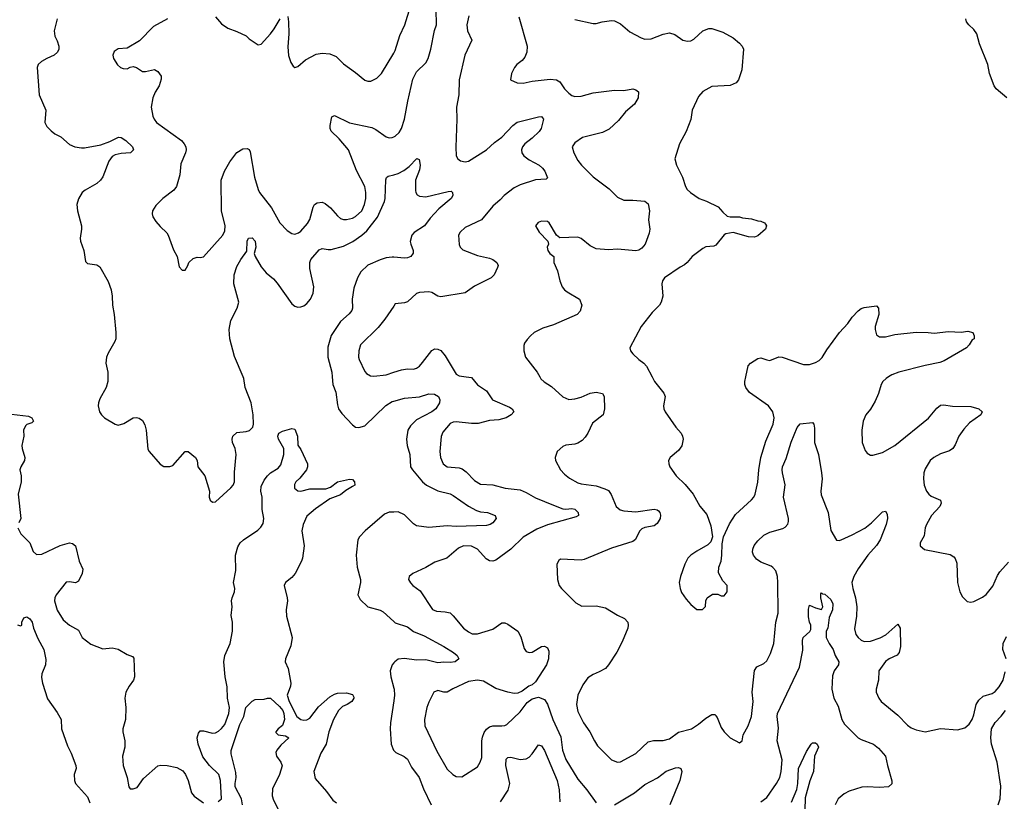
# Model space of a CAD drawing. Header units: inches. Extents: x 2134017 to 2292458, y 756222 to 916513.
# Tile 288 of 387: x 2227544 to 2234010, y 897214 to 902344. Entities that reach past the tile are written whole.
import ezdxf

# ---------------------------------------------------------------- set-up
doc = ezdxf.new("R2010")
doc.units = ezdxf.units.IN
doc.header["$MEASUREMENT"] = 0
for name, color, linetype in [('C2829', 7, 'Continuous'), ('C2839', 7, 'Continuous'), ('C2920', 7, 'Continuous'), ('C2930', 7, 'Continuous')]:
    doc.layers.add(name, color=color, linetype=linetype)

msp = doc.modelspace()

# ---------------------------------------------------------------- linework, layer by layer
at = {"layer": 'C2829', "color": 5}
for points, elevation in [([(2228122.6, 900000), (2228121.6, 899970), (2228111, 899929), (2228070, 899855.1), (2228060.6, 899830), (2228059.3, 899810), (2228068.6, 899770), (2228080.2, 899750), (2228101.7, 899730), (2228170, 899689), (2228190, 899682.8), (2228227.2, 899692.8), (2228290, 899730.3), (2228310, 899732.4), (2228328.3, 899728.3), (2228350, 899714), (2228365.1, 899685.1), (2228374.3, 899650), (2228385.1, 899525.1), (2228393, 899510), (2228466.1, 899426.1), (2228490, 899410.5), (2228530, 899410.4), (2228550, 899418), (2228630, 899510.8), (2228650.5, 899510.5), (2228698, 899470), (2228708.2, 899450), (2228714, 899410), (2228758.8, 899350), (2228790.7, 899250), (2228787.7, 899210), (2228794, 899190), (2228810, 899176.3), (2228830, 899180.5), (2228930, 899272.4), (2228946, 899290), (2228955.3, 899310), (2228954, 899374), (2228965.6, 899490), (2228957.8, 899530), (2228942.1, 899570), (2228939.1, 899590), (2228943.5, 899610), (2228970, 899634.7), (2229030, 899640.6), (2229052.7, 899647.3), (2229074.2, 899670), (2229079.8, 899690), (2229077.7, 899750), (2229063.9, 899830), (2229025.1, 899930), (2229016.4, 899990), (2229012.1, 900000)], 320), ([(2229596.6, 900000), (2229600.5, 899950), (2229618.8, 899898.8), (2229630, 899816), (2229637.6, 899790), (2229659.1, 899759.1), (2229730, 899684.9), (2229750, 899670.3), (2229770, 899666.9), (2229810, 899678.2), (2229947.9, 899812.1), (2229990, 899837.6), (2230000, 899840.4)], 320), ([(2227490, 899754.7), (2227600.9, 899740.9), (2227622.8, 899730), (2227634.8, 899710), (2227622.5, 899697.5), (2227590, 899686), (2227581.4, 899678.6), (2227569, 899650), (2227570.3, 899609.7), (2227558.7, 899550), (2227559.5, 899530), (2227578, 899470), (2227576.3, 899450), (2227552.3, 899410), (2227545.8, 899390), (2227554.2, 899350), (2227553.4, 899310), (2227533.4, 899230), (2227550.3, 899070), (2227537.7, 899042.3)], 280), ([(2228846.5, 897213.5), (2228869.3, 897230), (2228862.3, 897350), (2228850.6, 897390.6), (2228789.9, 897449.9), (2228747.1, 897507.1), (2228714.8, 897590), (2228710, 897631.3), (2228718.2, 897661.8), (2228730, 897676), (2228750, 897676.5), (2228810, 897660.3), (2228830, 897663.6), (2228850, 897675.5), (2228870, 897691.5), (2228890, 897718.7), (2228917.5, 897790), (2228920.9, 897830), (2228909.3, 897890), (2228905.5, 897965.5), (2228892.8, 898030), (2228883.7, 898130), (2228889.9, 898170.1), (2228927, 898250), (2228941.4, 898330), (2228940.8, 898390), (2228933, 898433), (2228938.9, 898490), (2228935.7, 898530), (2228938.6, 898550), (2228954.4, 898590), (2228956.2, 898610), (2228948.2, 898650), (2228962.8, 898730), (2228960.7, 898830), (2228976, 898884), (2228990.8, 898910), (2229013.5, 898930), (2229107.2, 898992.8), (2229127.3, 899012.7), (2229141.7, 899038.3), (2229146.7, 899070), (2229136.3, 899130), (2229135, 899210), (2229127.7, 899250), (2229130, 899279.6), (2229150, 899322.4), (2229170, 899351), (2229190, 899369.4), (2229240.5, 899399.5), (2229258.4, 899421.6), (2229277.3, 899490), (2229278.3, 899530), (2229244.3, 899590), (2229239.9, 899610), (2229246.2, 899630), (2229270, 899644.4), (2229330, 899660.4), (2229350, 899657.3), (2229367.2, 899610), (2229370.5, 899550.5), (2229390, 899522.8), (2229432.8, 899430), (2229434.7, 899410), (2229426.4, 899390), (2229384.5, 899335.5), (2229356.5, 899310), (2229347.5, 899292.5), (2229348.8, 899268.8), (2229370, 899251.5), (2229390, 899249.3), (2229450, 899264.1), (2229554.6, 899265.5), (2229584, 899276), (2229630, 899310.7), (2229708.8, 899328.8), (2229730, 899326.4), (2229741.7, 899310), (2229743.7, 899290), (2229730, 899279.7), (2229685, 899255), (2229650, 899224.9), (2229579.8, 899200.2), (2229486.6, 899133.4), (2229430, 899084.5), (2229404.7, 899030), (2229395.7, 898990), (2229410.8, 898890), (2229401.3, 898810), (2229395, 898790), (2229351.7, 898708.3), (2229330, 898683), (2229289.2, 898650), (2229279.6, 898630), (2229300.1, 898550), (2229301.5, 898530), (2229293.4, 898470), (2229295.3, 898430), (2229333.8, 898290), (2229325.2, 898234.8), (2229288.8, 898150), (2229287.8, 898130), (2229306.4, 898086.4), (2229325.3, 897990), (2229322.4, 897970), (2229300.4, 897910), (2229312.9, 897870), (2229364.8, 897770), (2229390, 897751.6), (2229410, 897747.7), (2229430, 897749.6), (2229450, 897760.2), (2229505.4, 897834.6), (2229579.9, 897900.1), (2229610, 897918.3), (2229630, 897924.3), (2229690, 897926.7), (2229730, 897916.2), (2229737.2, 897897.2), (2229737.7, 897890), (2229725.4, 897870), (2229694, 897850), (2229662.9, 897837.1), (2229636.8, 897810), (2229605.5, 897750), (2229574.3, 897670), (2229555.9, 897590), (2229521.3, 897530), (2229474.6, 897410), (2229483.5, 897363.5), (2229559.6, 897279.6), (2229601.1, 897221.1), (2229623.8, 897203.8)], 280), ([(2230000, 899112.6), (2229970, 899111.4), (2229940.3, 899099.7), (2229811.8, 898990), (2229775.3, 898950), (2229764.6, 898930), (2229752.9, 898830), (2229759.6, 898750), (2229781.7, 898670), (2229782.6, 898650), (2229763.7, 898570), (2229779.5, 898539.5), (2229830, 898490.5), (2229910, 898468.3), (2229930, 898458.2), (2230000, 898395.2)], 320), ([(2227532.2, 899010), (2227552.2, 898970), (2227610, 898910.4), (2227633.1, 898853.1), (2227654, 898834), (2227690, 898835.2), (2227810, 898892.4), (2227870, 898910.5), (2227890, 898906.8), (2227910.8, 898890), (2227933.4, 898790), (2227957.5, 898737.5), (2227954.9, 898710), (2227930, 898659.6), (2227910, 898647.2), (2227870, 898655.4), (2227850, 898652.8), (2227783, 898570), (2227774.3, 898550), (2227772, 898530), (2227790, 898469), (2227830, 898405.5), (2227870.4, 898370), (2227930, 898337.4), (2227953.1, 898290), (2228010, 898246.3), (2228090, 898214.9), (2228150, 898222), (2228190, 898213.7), (2228250, 898177.3), (2228285.2, 898165.2), (2228293.4, 898153.4), (2228297.6, 898030), (2228290.2, 898009.8), (2228261.6, 897970), (2228241.3, 897930), (2228233.7, 897890), (2228240.5, 897830), (2228238, 897750), (2228220.5, 897690), (2228220.5, 897670), (2228234.9, 897610), (2228233.7, 897570), (2228219.6, 897510), (2228223.1, 897450), (2228250.4, 897370.4), (2228261.3, 897310), (2228270, 897296.3), (2228290, 897295.3), (2228314.6, 897305.5), (2228356.1, 897363.9), (2228450, 897447.8), (2228470, 897451.3), (2228511.7, 897448.3), (2228575.6, 897435.6), (2228614.2, 897414.2), (2228632.1, 897390), (2228650.8, 897350.8), (2228672.1, 897270), (2228690, 897247.1), (2228750, 897204.9)], 280), ([(2227530, 898371.3), (2227550, 898364.7), (2227558, 898370), (2227558, 898390), (2227570, 898418), (2227590, 898424.7), (2227610, 898411.3), (2227626, 898390), (2227635.5, 898350), (2227663.6, 898283.6), (2227702.6, 898210), (2227716.2, 898143.8), (2227712.2, 898110), (2227688.7, 898050), (2227687.1, 898027.1), (2227692.7, 897990), (2227726.6, 897886.6), (2227790, 897798), (2227815.5, 897750), (2227818, 897690), (2227857.2, 897577.2), (2227882.4, 897530), (2227912.7, 897450), (2227914.9, 897430), (2227901.7, 897390), (2227902.8, 897350), (2227911.3, 897330), (2227990, 897242.7), (2228004.4, 897204.4)], 260), ([(2230000, 898122.6), (2229989.5, 898110), (2229977.5, 898070), (2229980.5, 898030), (2230000, 897957.5)], 320), ([(2229007.6, 897190), (2228999.4, 897230), (2228959.6, 897310), (2228958.3, 897330), (2228965.6, 897370), (2228963.5, 897403.5), (2228933.4, 897526.6), (2228933, 897547), (2228990, 897719.3), (2229015.4, 897770), (2229028, 897830), (2229070, 897870.6), (2229090, 897882.8), (2229150, 897884.7), (2229170, 897891.3), (2229190, 897890.7), (2229250, 897837.3), (2229271.3, 897810), (2229278.2, 897790), (2229282.2, 897750), (2229270, 897711.8), (2229240.7, 897690), (2229224.9, 897670), (2229226, 897666), (2229242, 897650), (2229290, 897644.9), (2229310.7, 897630), (2229258, 897582), (2229232.2, 897550), (2229226, 897534), (2229230.4, 897510), (2229259.1, 897470), (2229267.9, 897447.9), (2229250.2, 897390), (2229203.6, 897296.4), (2229202.3, 897250), (2229210, 897221.6), (2229247.4, 897150)], 260), ([(2230000, 897873), (2229978.6, 897730), (2229976.9, 897690), (2229984, 897590), (2229997.6, 897550), (2230000, 897547.6)], 320)]:
    msp.add_lwpolyline(points, dxfattribs=dict(at, elevation=elevation))
at = {"layer": 'C2839', "color": 5}
for points, elevation in [([(2230474.7, 900000), (2230510, 899995.3), (2230550, 899948), (2230608.4, 899908.4), (2230648.8, 899848.8), (2230760.3, 899800.3), (2230777.6, 899790), (2230788.8, 899770), (2230771.6, 899750), (2230738, 899730), (2230690, 899717.3), (2230630, 899712.7), (2230554.5, 899694.5), (2230510, 899693.6), (2230410, 899703.9), (2230390, 899702.2), (2230370, 899692.6), (2230322.8, 899637.2), (2230311.6, 899608.5), (2230302.4, 899510), (2230308, 899470), (2230323.6, 899430), (2230350.2, 899410.2), (2230430, 899402), (2230450, 899396), (2230476.1, 899376.1), (2230530, 899318.7), (2230570, 899296.5), (2230650, 899291.5), (2230731, 899270), (2230830, 899259.2), (2230870, 899241.8), (2230930, 899205.2), (2231050, 899157.1), (2231110, 899134), (2231130, 899131.8), (2231170, 899136.6), (2231190, 899132.1), (2231210.4, 899109.6), (2231213, 899090), (2231198.9, 899081.1), (2231010, 899029.3), (2230940.5, 898999.5), (2230850, 898946.9), (2230770, 898868.2), (2230670, 898797.7), (2230650, 898791), (2230630, 898792.1), (2230606.4, 898806.4), (2230549.6, 898870), (2230510, 898887.7), (2230458, 898890), (2230424.3, 898875.7), (2230349.1, 898810.9), (2230270, 898783.9), (2230210, 898747.6), (2230126, 898710), (2230100.7, 898690), (2230098, 898670), (2230110, 898647.3), (2230124.9, 898630), (2230174.4, 898594.4), (2230253.9, 898473.9), (2230281.6, 898461.6), (2230338.2, 898458.2), (2230370.2, 898450.2), (2230390, 898432.4), (2230458.3, 898350), (2230490, 898325.5), (2230514.3, 898314.3), (2230550, 898313.8), (2230650, 898343.6), (2230710, 898386.4), (2230730, 898386.4), (2230750, 898377.1), (2230816, 898330), (2230834.2, 898294.2), (2230856.4, 898216.4), (2230870, 898197.4), (2230890, 898190.3), (2230910, 898194), (2230970, 898230.3), (2230990, 898232.7), (2231010, 898220.7), (2231018.7, 898198.7), (2231016.1, 898150), (2231003.6, 898110), (2230930, 897997.6), (2230910, 897978.9), (2230887.7, 897970), (2230843.4, 897936.6), (2230815.6, 897924.4), (2230790, 897922), (2230750, 897929.7), (2230670, 897955.3), (2230590, 898001.8), (2230550, 898008.2), (2230490, 897999.8), (2230387.6, 897952.4), (2230350, 897929.6), (2230330, 897929.6), (2230290, 897940.7), (2230262.8, 897930), (2230230, 897865.2), (2230218, 897830), (2230203.1, 897750), (2230204.2, 897710), (2230282.3, 897542.3), (2230350, 897424.9), (2230388.2, 897390), (2230410, 897378), (2230446.2, 897373.8), (2230550, 897439.5), (2230568.5, 897470), (2230577.5, 897502.6), (2230579.5, 897610), (2230583.8, 897636.2), (2230594.9, 897665.1), (2230610, 897686.7), (2230630, 897702.2), (2230650, 897710.2), (2230710.7, 897709.3), (2230730, 897711.5), (2230742, 897718), (2230830, 897800.3), (2230877.2, 897862.8), (2230910, 897885.7), (2230950, 897897.4), (2230990, 897883.1), (2231010, 897852.7), (2231043.9, 897750), (2231096.7, 897636.7), (2231108.9, 897550), (2231130, 897488.9), (2231210, 897360.3), (2231268.9, 897290), (2231330, 897204.9)], 340), ([(2230958.9, 900000), (2230966.7, 899986.7), (2230987, 899967), (2231035.8, 899935.8), (2231110, 899868.4), (2231150, 899852), (2231190, 899854.6), (2231230, 899866.3), (2231290, 899893.8), (2231330, 899899.5), (2231370, 899890.4), (2231381.6, 899870), (2231384.4, 899790), (2231374.4, 899750), (2231305.2, 899694.8), (2231274.7, 899630), (2231257.1, 899602.9), (2231237.1, 899582.9), (2231210, 899565.1), (2231190, 899558.3), (2231130, 899551.3), (2231110, 899542.9), (2231074, 899510), (2231059.1, 899470), (2231062, 899450), (2231095.5, 899390), (2231121.8, 899361.8), (2231155.3, 899335.3), (2231210, 899304.9), (2231230, 899297), (2231330, 899284), (2231385.7, 899265.7), (2231410, 899253.1), (2231428.4, 899228.4), (2231461.1, 899150), (2231487.4, 899127.4), (2231510, 899120.2), (2231590, 899112.9), (2231710, 899132.4), (2231730, 899127.8), (2231739.5, 899119.5), (2231748.5, 899108.5), (2231752.5, 899092.5), (2231750.1, 899069.9), (2231730, 899036.4), (2231710, 899022.4), (2231650, 899011.4), (2231630, 899002.2), (2231612.9, 898987.1), (2231586.9, 898933.1), (2231570, 898919.8), (2231430, 898876), (2231250, 898800.7), (2231230, 898797), (2231096, 898804), (2231084.5, 898795.5), (2231070.8, 898770), (2231074.8, 898670), (2231087.3, 898630), (2231100.7, 898610), (2231196.2, 898516.2), (2231235.3, 898495.3), (2231330, 898496.1), (2231390, 898483.1), (2231470, 898435.8), (2231514.9, 898414.9), (2231536.4, 898390), (2231540.3, 898370), (2231536.5, 898350), (2231499.5, 898260.5), (2231466, 898194), (2231410.4, 898109.7), (2231390, 898086.6), (2231350, 898062.9), (2231310, 898047.3), (2231275.3, 898024.7), (2231240.8, 897979.2), (2231208.9, 897910), (2231200.9, 897850), (2231210, 897802.8), (2231245.5, 897730), (2231288.7, 897670), (2231317.6, 897610), (2231338.2, 897578.2), (2231430, 897486.4), (2231470, 897470.5), (2231490, 897473), (2231590, 897528.5), (2231670, 897604.6), (2231706.5, 897613.5), (2231770, 897614), (2231810, 897624.9), (2231870, 897667.6), (2231954.5, 897690), (2232000.5, 897719.5), (2232050, 897760.3), (2232090, 897783), (2232110, 897782.8), (2232116.1, 897776.1), (2232124.9, 897764.9), (2232150, 897698.8), (2232170, 897670.8), (2232210, 897631.3), (2232270, 897598), (2232289, 897611), (2232295.1, 897650), (2232327.3, 897710), (2232349.6, 897770), (2232361.3, 897870), (2232353.6, 897930), (2232368.3, 898071.7), (2232384.2, 898095.8), (2232430, 898118.4), (2232450, 898135.5), (2232474.9, 898185.1), (2232495.3, 898250), (2232509.8, 898390), (2232524.2, 898450), (2232522.8, 898650), (2232519.3, 898690), (2232510, 898726), (2232490, 898749.6), (2232477.5, 898757.5), (2232410, 898783.1), (2232382.5, 898802.5), (2232362.4, 898830), (2232356.5, 898850), (2232358.2, 898870), (2232366.8, 898893.2), (2232390, 898924.4), (2232430, 898961.7), (2232470, 898979.7), (2232555.5, 899004.5), (2232570, 899012.7), (2232587.2, 899032.8), (2232593.5, 899050), (2232593.3, 899070), (2232560.6, 899210), (2232570.8, 899290.8), (2232552.2, 899370), (2232549.8, 899390), (2232553.5, 899410), (2232577.1, 899462.9), (2232610, 899570.7), (2232650, 899667.3), (2232670, 899690.5), (2232750, 899701), (2232758.8, 899690), (2232763, 899663), (2232763.1, 899570), (2232789.3, 899489.3), (2232809.4, 899370), (2232812.4, 899330), (2232804.6, 899250), (2232806.6, 899226.6), (2232853.2, 899110), (2232870, 898990.7), (2232907.1, 898927.1), (2232925.8, 898925.8), (2232939, 898930), (2233010, 898962), (2233093, 899007), (2233138.1, 899041.9), (2233210, 899114.4), (2233230, 899118.8), (2233239.5, 899099.5), (2233241.7, 899070), (2233233.4, 899030), (2233193.8, 898930), (2233170, 898892.4), (2233113.8, 898830), (2233050, 898740.5), (2233020.7, 898690), (2233008.4, 898650), (2233014, 898610), (2233033.2, 898550), (2233041.4, 898490), (2233038.9, 898430), (2233026.9, 898346.9), (2233034.9, 898310), (2233050, 898288.7), (2233070, 898271.8), (2233090, 898263.6), (2233130, 898264.2), (2233193.5, 898286.5), (2233232.3, 898307.7), (2233310, 898377.3), (2233326, 898350), (2233327.9, 898230), (2233318.9, 898190), (2233306.9, 898173.1), (2233252.7, 898150), (2233230, 898131.1), (2233184.9, 898070), (2233184.4, 898010), (2233168.4, 897950), (2233168.7, 897930), (2233184.9, 897890), (2233201.6, 897870), (2233310, 897780.3), (2233374.2, 897714.2), (2233397.3, 897697.3), (2233430, 897683.1), (2233490, 897670.4), (2233590, 897691.8), (2233702.8, 897682.8), (2233750, 897696.4), (2233778.7, 897721.3), (2233798.2, 897750), (2233810, 897780.7), (2233825.3, 897850), (2233841.5, 897878.5), (2233870, 897904), (2233930, 897922.6), (2233950, 897935.3), (2233975.1, 897964.9), (2234002.4, 898010), (2234015.9, 898064.1)], 360), ([(2231697, 900000), (2231713.1, 899970), (2231773.6, 899893.6), (2231781.5, 899870), (2231771.6, 899810), (2231773.1, 899790), (2231781.7, 899770), (2231851.6, 899670), (2231887.4, 899630), (2231897.4, 899610), (2231900.9, 899590), (2231892.8, 899547.2), (2231870, 899516.9), (2231816.3, 899470), (2231804.9, 899450), (2231805.5, 899430), (2231813.4, 899410), (2231854.9, 899350), (2231914, 899294), (2231966, 899230), (2232010, 899150.8), (2232056, 899096), (2232082.4, 899022.4), (2232094, 898950), (2232082, 898918), (2232062.5, 898897.5), (2231990, 898856), (2231951, 898830), (2231931, 898810), (2231910.6, 898769.4), (2231882.8, 898690), (2231874.8, 898650), (2231880.7, 898610), (2231890, 898584.7), (2231921.1, 898541.1), (2231950, 898504.7), (2231990, 898472), (2232027.3, 898472.7), (2232047.3, 898492.7), (2232048.7, 898530), (2232058, 898550), (2232092.7, 898572.7), (2232127.3, 898572.7), (2232150, 898562), (2232170, 898562), (2232188.7, 898590), (2232188.7, 898630), (2232162, 898662), (2232132.9, 898712.9), (2232135.1, 898750), (2232149.3, 898790), (2232155.1, 898830), (2232156.5, 898903.5), (2232165.2, 898950), (2232204.7, 899035.3), (2232243.3, 899096.7), (2232350, 899192.4), (2232364.7, 899210), (2232372.8, 899230), (2232390.9, 899309.1), (2232397.2, 899390), (2232411.7, 899470), (2232442.8, 899577.2), (2232490.9, 899690), (2232497.2, 899730), (2232489.7, 899770), (2232461.3, 899810), (2232337, 899897), (2232312.2, 899930), (2232305, 899950), (2232305.8, 899970), (2232312, 900000)], 380), ([(2233249.4, 900000), (2233233.4, 899990), (2233212.9, 899970), (2233201.3, 899950), (2233182.8, 899890), (2233160.8, 899839.2), (2233131.3, 899788.7), (2233100.5, 899750), (2233083, 899710), (2233073, 899650), (2233076.3, 899570), (2233096.8, 899516.8), (2233110, 899498), (2233130, 899486), (2233146.8, 899486.8), (2233210, 899502.4), (2233290, 899548.9), (2233511.6, 899728.4), (2233565.6, 899794.4), (2233590, 899813.4), (2233610, 899816.3), (2233670, 899808.2), (2233790, 899804.9), (2233842, 899790), (2233864.7, 899770), (2233854.8, 899750), (2233781.2, 899698.8), (2233742.7, 899657.3), (2233711.7, 899610), (2233687.3, 899552.7), (2233671.6, 899528.5), (2233650, 899513.6), (2233590, 899494.3), (2233546.4, 899470), (2233522.6, 899450), (2233490, 899397), (2233482.2, 899370), (2233479, 899330), (2233484.2, 899290), (2233499.5, 899250), (2233513, 899230), (2233530, 899216.4), (2233590.8, 899190), (2233595.5, 899170), (2233586.4, 899150), (2233532.4, 899090), (2233498, 899030), (2233490.6, 899010), (2233483.8, 898956.2), (2233456, 898910), (2233458, 898890), (2233486.4, 898866.4), (2233653.5, 898833.5), (2233678, 898818), (2233687.2, 898807.2), (2233697.4, 898777.4), (2233701.3, 898650), (2233717.3, 898590), (2233735.9, 898555.9), (2233766, 898526), (2233790, 898520.7), (2233810, 898524.9), (2233867, 898553), (2233890, 898570.5), (2233934.6, 898625.4), (2233963.8, 898696.2), (2233979.6, 898720.4), (2234036.1, 898783.9)], 380), ([(2230000, 899840.4), (2230070, 899860.2), (2230170, 899867.8), (2230230, 899889.4), (2230267.2, 899887.2), (2230294.3, 899870), (2230302.4, 899850), (2230300.7, 899830), (2230276.5, 899790), (2230250, 899769.3), (2230150, 899717.5), (2230110, 899678.9), (2230091.6, 899650), (2230083.9, 899590), (2230089, 899549), (2230105.5, 899490), (2230110.3, 899410), (2230122.3, 899390), (2230190, 899311.3), (2230214.3, 899290), (2230290, 899250.9), (2230370, 899231.6), (2230390, 899221.7), (2230490, 899150.2), (2230543, 899123), (2230570, 899115), (2230616, 899110), (2230666.8, 899090), (2230673.4, 899070), (2230650, 899041.6), (2230633.4, 899030), (2230610, 899024.5), (2230410, 899018.3), (2230350, 899021.2), (2230230, 899011.9), (2230150, 899022.7), (2230130, 899034.7), (2230070, 899093.8), (2230030, 899113.8), (2230000, 899112.6)], 320), ([(2232410, 897211.6), (2232450, 897239.6), (2232513.6, 897330), (2232535.7, 897370), (2232545, 897410), (2232550, 897486), (2232518.2, 897610), (2232525.7, 897694.3), (2232517, 897770), (2232519.9, 897790), (2232664.5, 898095.5), (2232685.7, 898205.7), (2232683.9, 898270), (2232688.5, 898290), (2232732.3, 898327.7), (2232738, 898342), (2232739.3, 898370), (2232729.4, 898390), (2232724.5, 898424.5), (2232724.5, 898475.5), (2232730, 898502), (2232770, 898484.7), (2232810, 898474), (2232818, 898490), (2232803.7, 898550), (2232804, 898576), (2232810, 898582), (2232816, 898576), (2232830, 898574), (2232870, 898538.8), (2232884, 898510), (2232880.7, 898470), (2232859.8, 898420.2), (2232850.3, 898350), (2232839.1, 898330), (2232839.1, 898290), (2232858.9, 898250), (2232886.2, 898210), (2232898.9, 898170), (2232922.6, 898130), (2232920.3, 898110), (2232892.4, 898070), (2232882.3, 898037.7), (2232877.5, 897950), (2232889.2, 897890), (2232918.3, 897838.3), (2232942.8, 897750), (2232960.9, 897720.9), (2233050, 897630.3), (2233070, 897618.9), (2233150.2, 897590.2), (2233183.2, 897563.2), (2233230.4, 897510), (2233242, 897450), (2233270.5, 897349.5), (2233270, 897329), (2233250, 897309.7), (2233190, 897305.4), (2233110, 897309.7), (2233073, 897307), (2232990, 897279.7), (2232957, 897263), (2232919.3, 897230), (2232899.5, 897190)], 340), ([(2230000, 898395.2), (2230010, 898386.2), (2230090, 898358.6), (2230129.6, 898329.6), (2230200.2, 898300.2), (2230330, 898230.2), (2230393.4, 898190), (2230415.8, 898170), (2230428, 898150), (2230404, 898130), (2230370, 898125), (2230330, 898127.9), (2230290, 898123.9), (2230210, 898142.3), (2230150, 898139.6), (2230070, 898151.8), (2230030, 898146.5), (2230006.2, 898130), (2230000, 898122.6)], 320), ([(2234020.7, 898150), (2233999.8, 898210), (2234001.8, 898250), (2234023.8, 898296.2)], 360), ([(2230000, 897957.5), (2230002, 897950), (2230005.5, 897910), (2230000, 897873)], 320), ([(2233970, 897191.3), (2233982.4, 897230), (2233987.2, 897312.8), (2233963.7, 897470), (2233925.5, 897590), (2233921.2, 897630), (2233925.3, 897690), (2233950, 897732.2), (2233990, 897773.4), (2234017.6, 897810)], 340), ([(2230700.8, 897210), (2230751.8, 897288.2), (2230761.6, 897330), (2230735.3, 897450), (2230738.7, 897490), (2230750, 897502.4), (2230770, 897504.9), (2230830, 897489.3), (2230870, 897492.2), (2230890, 897503.9), (2230910, 897525.3), (2230950, 897583.8), (2230970, 897577.6), (2230990, 897548.2), (2231073.3, 897350), (2231086.1, 897290), (2231090.2, 897210)], 320), ([(2232611.3, 897208.7), (2232647.3, 897292.7), (2232653.6, 897330), (2232658.3, 897430), (2232710, 897542), (2232740.9, 897590), (2232750, 897597.1), (2232770, 897598), (2232780.4, 897590), (2232788.4, 897570), (2232763, 897510), (2232756.4, 897410), (2232732.5, 897347.5), (2232702.5, 897237.4), (2232696.4, 897076.4)], 320), ([(2230000, 897547.6), (2230013.6, 897533.6), (2230069.3, 897509.3), (2230090.3, 897490), (2230117.7, 897437.7), (2230168.1, 897370), (2230195.4, 897295.4), (2230246.3, 897190)], 320), ([(2231450, 897191.2), (2231580.4, 897270), (2231650, 897324.1), (2231731.8, 897368.2), (2231790, 897412.3), (2231850, 897432.9), (2231870, 897435.3), (2231886, 897430), (2231891.6, 897410), (2231879.7, 897350), (2231813.7, 897190)], 340)]:
    msp.add_lwpolyline(points, dxfattribs=dict(at, elevation=elevation))
at = {"layer": 'C2920', "color": 5}
for points, elevation in [([(2227788.9, 902350), (2227770.3, 902270), (2227774.6, 902234.6), (2227790, 902206), (2227801.6, 902170), (2227800.5, 902150), (2227793, 902130), (2227770.6, 902110), (2227722, 902090), (2227687.7, 902070), (2227666, 902050), (2227658.4, 902030), (2227671.7, 901851.7), (2227714.9, 901750), (2227709.2, 901670), (2227722.5, 901642.5), (2227750, 901614), (2227774.9, 901594.9), (2227814.7, 901574.7), (2227870, 901524.6), (2227906.8, 901510), (2227950, 901502.3), (2227970, 901503.5), (2228077, 901523), (2228135.6, 901544.4), (2228192.4, 901572.4), (2228210.4, 901570.3), (2228241, 901550), (2228284.7, 901510), (2228290.8, 901490), (2228272, 901470), (2228210, 901466.3), (2228170, 901456.9), (2228150, 901445.1), (2228130, 901416.2), (2228090, 901311.8), (2228075.5, 901290), (2228051.2, 901268.8), (2227974.2, 901225.8), (2227954.9, 901210), (2227930.9, 901169.1), (2227919.7, 901130), (2227922.6, 901090), (2227949.2, 900990), (2227950.3, 900970), (2227940.2, 900910), (2227942.4, 900890), (2227965.3, 900830), (2227976.8, 900756.8), (2227990, 900744), (2228050, 900735.5), (2228070, 900722.8), (2228124.5, 900624.5), (2228144.9, 900570), (2228152, 900530), (2228153.4, 900470), (2228164, 900410), (2228174.9, 900290), (2228174.4, 900250), (2228168.6, 900231.4), (2228124, 900156), (2228113.7, 900130), (2228110.4, 900090.4), (2228123.6, 900030), (2228122.6, 900000)], 320), ([(2228514.4, 902350), (2228421.8, 902298.2), (2228330, 902204.5), (2228250, 902156), (2228190, 902152.3), (2228164.8, 902135.2), (2228155.5, 902110), (2228159.3, 902090), (2228186.6, 902046.6), (2228206, 902030), (2228222.8, 902022.8), (2228250, 902020.5), (2228270, 902033), (2228290, 902036.3), (2228310, 902030.6), (2228350, 902003), (2228370, 902003), (2228430, 902016), (2228450, 902004.7), (2228472.5, 901972.5), (2228472.8, 901952.8), (2228460.3, 901910), (2228432.5, 901867.5), (2228418.5, 901830), (2228408.2, 901770), (2228417.8, 901710), (2228426.4, 901690), (2228443.2, 901670), (2228605.3, 901550), (2228624.2, 901530), (2228634, 901510), (2228636.5, 901490), (2228632.6, 901470), (2228602.9, 901397.1), (2228595.2, 901324.8), (2228574.3, 901250), (2228555.4, 901224.6), (2228483, 901170), (2228436.7, 901123.3), (2228416.3, 901090), (2228413.4, 901070), (2228417.3, 901050), (2228438.5, 901018.5), (2228465.5, 900985.5), (2228510, 900944.7), (2228518.8, 900930), (2228553.4, 900833.4), (2228578.8, 900790), (2228590, 900722), (2228610, 900701), (2228630, 900701), (2228649, 900730), (2228654, 900750), (2228683.2, 900776.8), (2228710, 900786), (2228730, 900782.8), (2228750, 900786.8), (2228876.9, 900930), (2228890, 900958.8), (2228893.6, 900990), (2228868, 901090), (2228867.6, 901290), (2228889, 901350), (2228923.1, 901410), (2228970, 901472.4), (2229010, 901495.5), (2229037.5, 901497.5), (2229050, 901491), (2229056.7, 901476.7), (2229085.3, 901310), (2229109.1, 901230), (2229119.6, 901210), (2229196.9, 901110), (2229251, 901011), (2229300.5, 900960.5), (2229330, 900940.5), (2229350, 900937.1), (2229375.2, 900944.8), (2229390, 900955.5), (2229434.1, 901005.9), (2229450, 901033.4), (2229470, 901113), (2229479.7, 901130), (2229497.4, 901142.6), (2229530, 901145.2), (2229550, 901137.6), (2229584, 901110), (2229630, 901056.5), (2229650, 901039.5), (2229670, 901031.6), (2229690, 901031.4), (2229730, 901040.8), (2229750, 901051.6), (2229790, 901089), (2229808.9, 901130), (2229816.2, 901170), (2229817.3, 901210), (2229810.6, 901250), (2229754.7, 901354.7), (2229702.2, 901490), (2229641.7, 901561.6), (2229590, 901612.3), (2229582.7, 901630), (2229582.7, 901650), (2229593.2, 901706.8), (2229610, 901716), (2229710, 901666.7), (2229856.1, 901636.1), (2229883.3, 901623.2), (2229950, 901574.3), (2229970, 901568.9), (2229990, 901570.3), (2230000, 901574.9)], 340), ([(2228830, 902362.8), (2228870, 902317.3), (2228910, 902287.3), (2228970, 902266.8), (2229030, 902238), (2229050, 902218), (2229110, 902178), (2229130, 902184), (2229190, 902250.4), (2229215.9, 902284.1), (2229254, 902350)], 360), ([(2229305.2, 902365.2), (2229308.9, 902328.9), (2229311.1, 902250), (2229305, 902164.9), (2229309, 902109), (2229323.9, 902063.9), (2229339.1, 902039.1), (2229350, 902030.8), (2229370, 902037.3), (2229420.7, 902079.3), (2229490, 902118), (2229530, 902124), (2229580.6, 902120.6), (2229621.8, 902101.8), (2229670, 902054.4), (2229750, 901998), (2229810, 901947.7), (2229830, 901940.5), (2229850, 901940.5), (2229890, 901959.1), (2229919.5, 901990), (2230000, 902123.9)], 360), ([(2229012.1, 900000), (2228954.4, 900134.4), (2228923.2, 900250), (2228919, 900310), (2228929.5, 900370.5), (2228972.5, 900450), (2228982.4, 900490), (2228949.9, 900609.9), (2228952.4, 900670), (2228970, 900723.8), (2228995.1, 900770), (2229035.7, 900824.3), (2229037.4, 900890), (2229047.2, 900910), (2229070, 900912.6), (2229090.1, 900890.1), (2229093.7, 900850), (2229083.1, 900810), (2229090.2, 900790), (2229130, 900720.8), (2229162.1, 900682.1), (2229210, 900642.4), (2229234.9, 900614.9), (2229330, 900479), (2229350, 900464.7), (2229370, 900457.3), (2229390, 900458.5), (2229410, 900465.5), (2229430, 900480.9), (2229452.5, 900510), (2229470.6, 900550), (2229475.4, 900590), (2229448, 900710), (2229448.5, 900750), (2229456.2, 900770), (2229510, 900834.2), (2229530, 900841.2), (2229570, 900834.7), (2229590, 900836.3), (2229670, 900858), (2229731, 900889), (2229791.3, 900928.7), (2229822.5, 900957.5), (2229893.2, 901046.8), (2229938.6, 901150), (2229943.7, 901170), (2229947.4, 901292.6), (2229953, 901307), (2229963.5, 901316.5), (2230000, 901326.6)], 320), ([(2230000, 900785.4), (2229990, 900786.2), (2229950, 900781.4), (2229910, 900768.8), (2229830, 900733), (2229784.3, 900690), (2229761.6, 900650), (2229738.5, 900581.5), (2229727.8, 900510), (2229728.4, 900450), (2229724.2, 900435.8), (2229707.5, 900412.5), (2229650, 900363.1), (2229590, 900271.2), (2229566.2, 900193.8), (2229567.5, 900130), (2229594.2, 900030), (2229596.6, 900000)], 320), ([(2230000, 900464.1), (2229942, 900378), (2229897.1, 900322.9), (2229781.6, 900210), (2229770.3, 900169.7), (2229769.1, 900130), (2229773.5, 900113.5), (2229810, 900034), (2229821.4, 900021.4), (2229847, 900007), (2229870, 900004.4), (2229950, 900013.1), (2230000, 900029.5)], 340)]:
    msp.add_lwpolyline(points, dxfattribs=dict(at, elevation=elevation))
at = {"layer": 'C2930', "color": 5}
for points, elevation in [([(2230000, 902123.9), (2230010, 902140.5), (2230039.8, 902240.2), (2230072.1, 902310), (2230110.7, 902429.3)], 360), ([(2230000, 901574.9), (2230010, 901579.5), (2230036.8, 901603.2), (2230050.6, 901629.4), (2230071.6, 901690), (2230091.8, 901808.2), (2230126.2, 901953.8), (2230150, 902001.1), (2230210, 902061.7), (2230225.5, 902090), (2230243.2, 902150), (2230267.7, 902272.3), (2230280.6, 902310), (2230278.5, 902410)], 340), ([(2230494, 902370), (2230479, 902310), (2230483.5, 902270), (2230513.4, 902210), (2230466.6, 902110), (2230430.8, 901950), (2230427.5, 901850), (2230412.5, 901770), (2230415.1, 901690), (2230407.5, 901507.5), (2230410.4, 901450), (2230421.6, 901430), (2230438.3, 901418.3), (2230470, 901411.7), (2230490, 901415.6), (2230610, 901490.2), (2230662.1, 901537.9), (2230710, 901572.9), (2230781.7, 901650), (2230810, 901670.2), (2230950, 901707.2), (2230970, 901708.2), (2230983.7, 901690), (2230967.4, 901630), (2230955.8, 901610), (2230910, 901566), (2230861.3, 901530), (2230845.3, 901510), (2230839, 901490), (2230842.3, 901470), (2230854.6, 901450), (2230890, 901423.5), (2230954, 901390), (2230977.4, 901370), (2230991.6, 901350), (2231010, 901306), (2231002, 901298), (2230930, 901292), (2230830, 901260.7), (2230790, 901240.7), (2230726.3, 901190), (2230699.3, 901160.7), (2230650, 901120.5), (2230575.3, 901030), (2230470, 900980.4), (2230435.3, 900950), (2230425.7, 900930), (2230429, 900869), (2230437.1, 900850), (2230454, 900834), (2230550, 900796.5), (2230630, 900779.3), (2230650.7, 900770), (2230676.3, 900750), (2230684.9, 900730), (2230682.5, 900717.5), (2230659.1, 900670), (2230639.1, 900650), (2230530, 900594.8), (2230470, 900552.2), (2230310, 900525.6), (2230289.7, 900529.7), (2230250, 900554), (2230230, 900558.4), (2230170, 900553), (2230150, 900547), (2230090, 900492.3), (2230070, 900485.1), (2230010, 900479), (2230000, 900464.1)], 340), ([(2230821.8, 902361.8), (2230876.9, 902170), (2230873.1, 902130), (2230861.5, 902098.5), (2230844.2, 902075.8), (2230808, 902050), (2230792.7, 902030), (2230773, 901990), (2230766, 901950), (2230810.3, 901930.3), (2230850, 901927.2), (2230910, 901939.5), (2231026.9, 901953.1), (2231069, 901949), (2231090, 901934.9), (2231121.3, 901890), (2231150, 901861.3), (2231170, 901845.7), (2231190, 901839), (2231230, 901841.3), (2231310, 901862.8), (2231450, 901880.3), (2231510, 901879.3), (2231569.5, 901890.5), (2231590, 901884), (2231606.8, 901870), (2231605.5, 901830), (2231581.6, 901790), (2231521.9, 901738.1), (2231477, 901683), (2231415, 901625), (2231370, 901603.1), (2231240.7, 901570), (2231190, 901536.2), (2231172.7, 901510), (2231183.7, 901470), (2231210, 901419.1), (2231232.4, 901390), (2231310, 901312.4), (2231413.9, 901233.9), (2231470, 901179.3), (2231510, 901159.5), (2231570, 901160.4), (2231650, 901152.2), (2231670, 901134.9), (2231679.6, 901090), (2231674, 901030), (2231681.7, 900970), (2231676.9, 900943.1), (2231651.6, 900870), (2231630, 900845.3), (2231610, 900831.9), (2231590, 900825.8), (2231470, 900837.7), (2231410, 900833.8), (2231330, 900840.5), (2231290, 900859.7), (2231230, 900906.9), (2231210, 900916), (2231090, 900912.7), (2231069.4, 900929.4), (2231021.2, 901010), (2231010, 901019.3), (2230970, 901021.2), (2230947.5, 901012.5), (2230932, 900990), (2230956, 900950), (2231011.3, 900890), (2231016, 900870), (2231007.3, 900850), (2231011, 900830), (2231026, 900810), (2231051, 900790), (2231050.8, 900750), (2231076.1, 900696.1), (2231090.4, 900630), (2231106, 900590), (2231121.6, 900570), (2231138.2, 900558.2), (2231219.1, 900510), (2231236.3, 900470), (2231224.9, 900430), (2231204, 900410), (2231050, 900340.5), (2230979.9, 900320.1), (2230922.8, 900290), (2230897.3, 900270), (2230875.9, 900244.1), (2230858.8, 900221.2), (2230854, 900206), (2230853.4, 900170), (2230866, 900130), (2230941.3, 900030), (2230958.9, 900000)], 360), ([(2231190, 902344), (2231310, 902319.1), (2231330, 902319.1), (2231369.6, 902330.4), (2231430, 902339.1), (2231450, 902337.3), (2231490, 902316.3), (2231550, 902264.9), (2231624.7, 902224.7), (2231650, 902216.5), (2231690, 902218.9), (2231770, 902248.9), (2231810, 902258), (2231846.3, 902246.3), (2231898.8, 902210), (2231930, 902202), (2231950, 902205.3), (2231970, 902215.3), (2232030, 902270.4), (2232070, 902285.5), (2232090, 902286), (2232162, 902262), (2232230, 902224), (2232270.3, 902190.3), (2232287.7, 902170), (2232297.3, 902150), (2232285.5, 902014.5), (2232263, 901950), (2232247.7, 901930), (2232210, 901912.8), (2232090, 901905.7), (2232030, 901873), (2232001, 901839), (2231959.5, 901750), (2231950, 901688.7), (2231919.5, 901610), (2231877, 901530), (2231845.5, 901430), (2231858, 901390), (2231897.1, 901310), (2231917.1, 901250), (2231928, 901230), (2231948.9, 901208.9), (2232006.8, 901170), (2232053.5, 901153.5), (2232130, 901116.3), (2232160.5, 901080.5), (2232190, 901054.8), (2232210, 901050.7), (2232270, 901050.6), (2232290, 901043), (2232350, 901036.4), (2232390, 901023), (2232410, 901021.6), (2232434.8, 901010), (2232441.6, 901001.6), (2232447.7, 900990), (2232442, 900970), (2232390, 900926), (2232370, 900916), (2232330, 900919.5), (2232230, 900947.6), (2232181.7, 900938.3), (2232170, 900932.7), (2232116.1, 900863.9), (2232102, 900858), (2232050, 900852.8), (2232030, 900842.4), (2231958.8, 900790), (2231927.7, 900750), (2231910, 900734.5), (2231880.3, 900719.7), (2231778.8, 900650), (2231764, 900630), (2231760.7, 900610), (2231766.4, 900530), (2231756.4, 900490), (2231744.4, 900470), (2231698.2, 900421.8), (2231624.2, 900330), (2231550.7, 900190), (2231554, 900170), (2231570.6, 900150), (2231610, 900112.7), (2231642, 900090), (2231659.3, 900070), (2231697, 900000)], 380), ([(2234026.6, 901830), (2233956.9, 901890), (2233944, 901910), (2233912.9, 901990), (2233902.3, 902050), (2233846.4, 902186.4), (2233828.2, 902250), (2233810, 902279.8), (2233776.8, 902310), (2233761.8, 902330), (2233758, 902350)], 380), ([(2230000, 901326.6), (2230030, 901334.9), (2230066.2, 901353.8), (2230100.3, 901379.7), (2230152, 901432), (2230166, 901426), (2230172.9, 901390), (2230170, 901359), (2230142.4, 901290), (2230142.6, 901222.6), (2230144.4, 901210), (2230154, 901194), (2230170, 901184.9), (2230210, 901180.3), (2230357.3, 901217.3), (2230378, 901218), (2230386.8, 901210), (2230387.7, 901190), (2230376.3, 901170), (2230297.3, 901102.7), (2230239.3, 901040.7), (2230202, 900990), (2230133.5, 900946.5), (2230119, 900930), (2230109, 900889), (2230111.7, 900870), (2230128.5, 900830), (2230128.5, 900811.5), (2230113, 900790), (2230090, 900781.3), (2230070, 900779.7), (2230000, 900785.4)], 320), ([(2232312, 900000), (2232327.2, 900072.8), (2232342.9, 900090), (2232390, 900120.5), (2232410, 900125.5), (2232450, 900110.6), (2232470, 900108), (2232530, 900131.5), (2232550, 900128.9), (2232690, 900080.9), (2232730, 900081.5), (2232770, 900093.1), (2232793.4, 900106.6), (2232814.3, 900125.7), (2232843.9, 900176.1), (2232926.6, 900290), (2232982.4, 900350), (2233010, 900390.4), (2233050, 900433), (2233070, 900447.7), (2233090, 900454.9), (2233170, 900466.8), (2233184, 900450), (2233186, 900410), (2233162.4, 900330), (2233161.6, 900310), (2233170, 900276), (2233190, 900262), (2233230, 900262), (2233290, 900278), (2233430, 900294), (2233510, 900291.7), (2233550, 900285.5), (2233642.9, 900297.1), (2233726.8, 900293.2), (2233770, 900298.8), (2233802, 900290), (2233811.3, 900270), (2233811, 900250), (2233798, 900242), (2233778.8, 900210), (2233760.7, 900190), (2233614.4, 900105.6), (2233585.1, 900094.9), (2233490, 900075.3), (2233317.3, 900030), (2233270, 900012.8), (2233249.4, 900000)], 380), ([(2230000, 900029.5), (2230050, 900045.8), (2230090, 900051.6), (2230130, 900050.3), (2230150, 900056.9), (2230170, 900070.3), (2230190, 900093.4), (2230250, 900173.7), (2230270, 900183.1), (2230290, 900182.3), (2230310, 900171.8), (2230338, 900138), (2230410, 900016.4), (2230430, 900006), (2230474.7, 900000)], 340)]:
    msp.add_lwpolyline(points, dxfattribs=dict(at, elevation=elevation))

doc.saveas('drawing.dxf')
